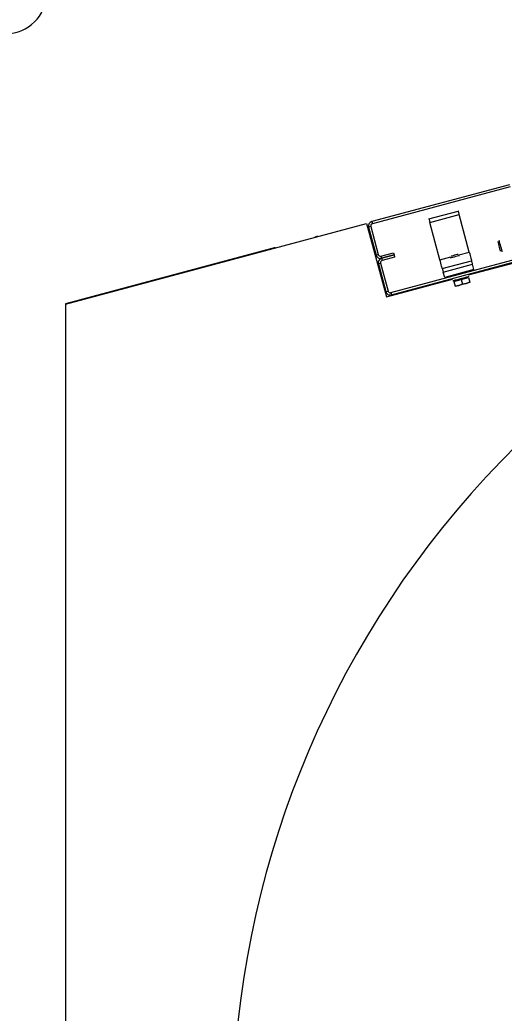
# Model space of a CAD drawing. Extents: x -264205 to -263659, y -1242401 to -1241986.
# Drawn here: x -263909.585 to -263909.282, y -1242205.97 to -1242205.348 of the extents above; entities that cross this region are included whole.
import ezdxf

# ---------------------------------------------------------------- set-up
doc = ezdxf.new("R2010")
doc.units = 0
doc.layers.add('SITUACIA_DSP_2D', color=7, linetype='Continuous')

msp = doc.modelspace()

# ---------------------------------------------------------------- linework, layer by layer
at = {"layer": 'SITUACIA_DSP_2D'}
for p, q in [((-263909.30411, -1242205.50773), (-263908.86916, -1242205.39118)), ((-263909.27844, -1242205.45121), (-263909.3647, -1242205.47432)), ((-263909.27807, -1242205.45258), (-263909.36433, -1242205.4757)), ((-263909.32888, -1242205.47259), (-263909.31052, -1242205.46767)), ((-263909.32829, -1242205.47479), (-263909.30993, -1242205.46987)), ((-263909.31051, -1242205.46771), (-263909.31052, -1242205.46767)), ((-263909.31048, -1242205.46784), (-263909.31051, -1242205.46771)), ((-263909.31042, -1242205.46804), (-263909.31048, -1242205.46784)), ((-263909.31035, -1242205.46831), (-263909.31042, -1242205.46804)), ((-263909.31026, -1242205.46865), (-263909.31035, -1242205.46831)), ((-263909.31016, -1242205.46903), (-263909.31026, -1242205.46865)), ((-263909.31005, -1242205.46944), (-263909.31016, -1242205.46903)), ((-263909.30993, -1242205.46987), (-263909.31005, -1242205.46944)), ((-263909.30364, -1242205.49336), (-263909.30993, -1242205.46987)), ((-263909.55658, -1242205.526), (-263909.36791, -1242205.47545)), ((-263909.36791, -1242205.47545), (-263909.35557, -1242205.52151)), ((-263909.3647, -1242205.47432), (-263909.36433, -1242205.4757)), ((-263909.32888, -1242205.47259), (-263909.32887, -1242205.47263)), ((-263909.32887, -1242205.47263), (-263909.32883, -1242205.47276)), ((-263909.32883, -1242205.47276), (-263909.32878, -1242205.47296)), ((-263909.32878, -1242205.47296), (-263909.3287, -1242205.47323)), ((-263909.3287, -1242205.47323), (-263909.32861, -1242205.47357)), ((-263909.32861, -1242205.47357), (-263909.32851, -1242205.47395)), ((-263909.32851, -1242205.47395), (-263909.3284, -1242205.47436)), ((-263909.3284, -1242205.47436), (-263909.32829, -1242205.47479)), ((-263909.32199, -1242205.49828), (-263909.32829, -1242205.47479)), ((-263909.36534, -1242205.47744), (-263909.36672, -1242205.47781)), ((-263909.36672, -1242205.47781), (-263909.36204, -1242205.49524)), ((-263909.36534, -1242205.47744), (-263909.36067, -1242205.49488)), ((-263909.4001, -1242205.48395), (-263909.40055, -1242205.48419)), ((-263909.39875, -1242205.48344), (-263909.4001, -1242205.48395)), ((-263909.28562, -1242205.48684), (-263909.28562, -1242205.48682)), ((-263909.28554, -1242205.48712), (-263909.28562, -1242205.48684)), ((-263909.28539, -1242205.48769), (-263909.28554, -1242205.48712)), ((-263909.28517, -1242205.48849), (-263909.28539, -1242205.48769)), ((-263909.28492, -1242205.48943), (-263909.28517, -1242205.48849)), ((-263909.28512, -1242205.48594), (-263909.2851, -1242205.486)), ((-263909.2851, -1242205.486), (-263909.28501, -1242205.48634)), ((-263909.28501, -1242205.48634), (-263909.28484, -1242205.48698)), ((-263909.28484, -1242205.48698), (-263909.28461, -1242205.48785)), ((-263909.28461, -1242205.48785), (-263909.28433, -1242205.48888)), ((-263909.28433, -1242205.48888), (-263909.28404, -1242205.48997)), ((-263909.42719, -1242205.49106), (-263909.55658, -1242205.52573)), ((-263909.42577, -1242205.49083), (-263909.42719, -1242205.49106)), ((-263909.42526, -1242205.49081), (-263909.42577, -1242205.49083)), ((-263909.36204, -1242205.49524), (-263909.36067, -1242205.49488)), ((-263909.35892, -1242205.49588), (-263909.35112, -1242205.49379)), ((-263909.35075, -1242205.49517), (-263909.35855, -1242205.49726)), ((-263909.35855, -1242205.49726), (-263909.35075, -1242205.49517)), ((-263909.35112, -1242205.49379), (-263909.35075, -1242205.49517)), ((-263909.35075, -1242205.49517), (-263909.35038, -1242205.49655)), ((-263909.31196, -1242205.4952), (-263909.31282, -1242205.49543)), ((-263909.31122, -1242205.495), (-263909.31196, -1242205.4952)), ((-263909.31073, -1242205.49487), (-263909.31122, -1242205.495)), ((-263909.31056, -1242205.49483), (-263909.31073, -1242205.49487)), ((-263909.31027, -1242205.49514), (-263909.30364, -1242205.49336)), ((-263909.30364, -1242205.49336), (-263909.30335, -1242205.49444)), ((-263909.30335, -1242205.49444), (-263909.30307, -1242205.49547)), ((-263909.28466, -1242205.49041), (-263909.28492, -1242205.48943)), ((-263909.28441, -1242205.49133), (-263909.28466, -1242205.49041)), ((-263909.28421, -1242205.49208), (-263909.28441, -1242205.49133)), ((-263909.28408, -1242205.49258), (-263909.28421, -1242205.49208)), ((-263909.28402, -1242205.49278), (-263909.28408, -1242205.49258)), ((-263909.28404, -1242205.48997), (-263909.28375, -1242205.49103)), ((-263909.28402, -1242205.49278), (-263909.28402, -1242205.49278)), ((-263909.28375, -1242205.49103), (-263909.2835, -1242205.49197)), ((-263909.2835, -1242205.49197), (-263909.28331, -1242205.49269)), ((-263909.28331, -1242205.49269), (-263909.28319, -1242205.49314)), ((-263909.28319, -1242205.49314), (-263909.28315, -1242205.49328)), ((-263909.35919, -1242205.50038), (-263909.36057, -1242205.50075)), ((-263909.36057, -1242205.50075), (-263909.3559, -1242205.51819)), ((-263909.35919, -1242205.50038), (-263909.35452, -1242205.51782)), ((-263909.35892, -1242205.49588), (-263909.35855, -1242205.49726)), ((-263909.35855, -1242205.49726), (-263909.35818, -1242205.49864)), ((-263909.35038, -1242205.49655), (-263909.35818, -1242205.49864)), ((-263909.35278, -1242205.51882), (-263909.26652, -1242205.49571)), ((-263909.35241, -1242205.5202), (-263909.26615, -1242205.49709)), ((-263909.32199, -1242205.49828), (-263909.31517, -1242205.49645)), ((-263909.3217, -1242205.49936), (-263909.32199, -1242205.49828)), ((-263909.32143, -1242205.50039), (-263909.3217, -1242205.49936)), ((-263909.32117, -1242205.50134), (-263909.32143, -1242205.50039)), ((-263909.32095, -1242205.50217), (-263909.32117, -1242205.50134)), ((-263909.32052, -1242205.50379), (-263909.30216, -1242205.49887)), ((-263909.31993, -1242205.50599), (-263909.30157, -1242205.50107)), ((-263909.31515, -1242205.49708), (-263909.31532, -1242205.49712)), ((-263909.31467, -1242205.49695), (-263909.31515, -1242205.49708)), ((-263909.3149, -1242205.49599), (-263909.31507, -1242205.49603)), ((-263909.31441, -1242205.49586), (-263909.3149, -1242205.49599)), ((-263909.31394, -1242205.49675), (-263909.31467, -1242205.49695)), ((-263909.31368, -1242205.49566), (-263909.31441, -1242205.49586)), ((-263909.31304, -1242205.49651), (-263909.31394, -1242205.49675)), ((-263909.31282, -1242205.49543), (-263909.31368, -1242205.49566)), ((-263909.31208, -1242205.49626), (-263909.31304, -1242205.49651)), ((-263909.31119, -1242205.49602), (-263909.31208, -1242205.49626)), ((-263909.31045, -1242205.49582), (-263909.31119, -1242205.49602)), ((-263909.30998, -1242205.49569), (-263909.31045, -1242205.49582)), ((-263909.30981, -1242205.49565), (-263909.30998, -1242205.49569)), ((-263909.30307, -1242205.49547), (-263909.30282, -1242205.49642)), ((-263909.30282, -1242205.49642), (-263909.3026, -1242205.49726)), ((-263909.3026, -1242205.49726), (-263909.30241, -1242205.49794)), ((-263909.30241, -1242205.49794), (-263909.30228, -1242205.49845)), ((-263909.30228, -1242205.49845), (-263909.30219, -1242205.49876)), ((-263909.30219, -1242205.49876), (-263909.30216, -1242205.49887)), ((-263909.30215, -1242205.49891), (-263909.30216, -1242205.49887)), ((-263909.30212, -1242205.49904), (-263909.30215, -1242205.49891)), ((-263909.30206, -1242205.49924), (-263909.30212, -1242205.49904)), ((-263909.30199, -1242205.49951), (-263909.30206, -1242205.49924)), ((-263909.3019, -1242205.49985), (-263909.30199, -1242205.49951)), ((-263909.3018, -1242205.50023), (-263909.3019, -1242205.49985)), ((-263909.30169, -1242205.50064), (-263909.3018, -1242205.50023)), ((-263909.30157, -1242205.50107), (-263909.30169, -1242205.50064)), ((-263909.30069, -1242205.50438), (-263909.30157, -1242205.50107)), ((-263909.32077, -1242205.50286), (-263909.32095, -1242205.50217)), ((-263909.32063, -1242205.50337), (-263909.32077, -1242205.50286)), ((-263909.32055, -1242205.50368), (-263909.32063, -1242205.50337)), ((-263909.32052, -1242205.50379), (-263909.32055, -1242205.50368)), ((-263909.32052, -1242205.50379), (-263909.32051, -1242205.50383)), ((-263909.32051, -1242205.50383), (-263909.32047, -1242205.50395)), ((-263909.32047, -1242205.50395), (-263909.32042, -1242205.50416)), ((-263909.32042, -1242205.50416), (-263909.32034, -1242205.50443)), ((-263909.32034, -1242205.50443), (-263909.32025, -1242205.50477)), ((-263909.32025, -1242205.50477), (-263909.32015, -1242205.50515)), ((-263909.32015, -1242205.50515), (-263909.32004, -1242205.50556)), ((-263909.32004, -1242205.50556), (-263909.31993, -1242205.50599)), ((-263909.31904, -1242205.50929), (-263909.31993, -1242205.50599)), ((-263909.30069, -1242205.50438), (-263909.31904, -1242205.50929)), ((-263909.35557, -1242205.52151), (-263909.31421, -1242205.51043)), ((-263909.31392, -1242205.51146), (-263909.31393, -1242205.51146)), ((-263909.31366, -1242205.51139), (-263909.31392, -1242205.51146)), ((-263909.31307, -1242205.51123), (-263909.31366, -1242205.51139)), ((-263909.31335, -1242205.5118), (-263909.30876, -1242205.51057)), ((-263909.31335, -1242205.5118), (-263909.31256, -1242205.51475)), ((-263909.3122, -1242205.511), (-263909.31307, -1242205.51123)), ((-263909.3111, -1242205.51071), (-263909.3122, -1242205.511)), ((-263909.30985, -1242205.51037), (-263909.3111, -1242205.51071)), ((-263909.31024, -1242205.51437), (-263909.30797, -1242205.51352)), ((-263909.30797, -1242205.51352), (-263909.31017, -1242205.51436)), ((-263909.30854, -1242205.51002), (-263909.30985, -1242205.51037)), ((-263909.30876, -1242205.51057), (-263909.30417, -1242205.50934)), ((-263909.30876, -1242205.51057), (-263909.30797, -1242205.51352)), ((-263909.30725, -1242205.50967), (-263909.30854, -1242205.51002)), ((-263909.30558, -1242205.51313), (-263909.30797, -1242205.51352)), ((-263909.30797, -1242205.51352), (-263909.30565, -1242205.51314)), ((-263909.30607, -1242205.50936), (-263909.30725, -1242205.50967)), ((-263909.30508, -1242205.50909), (-263909.30607, -1242205.50936)), ((-263909.30565, -1242205.51314), (-263909.30338, -1242205.51229)), ((-263909.30338, -1242205.51229), (-263909.30558, -1242205.51313)), ((-263909.30435, -1242205.5089), (-263909.30508, -1242205.50909)), ((-263909.30393, -1242205.50878), (-263909.30435, -1242205.5089)), ((-263909.30417, -1242205.50934), (-263909.30338, -1242205.51229)), ((-263909.30384, -1242205.50876), (-263909.30393, -1242205.50878)), ((-263909.30338, -1242205.51229), (-263909.30332, -1242205.51252)), ((-263909.30332, -1242205.51252), (-263909.30333, -1242205.5125)), ((-263909.3559, -1242205.51819), (-263909.35452, -1242205.51782)), ((-263909.35278, -1242205.51882), (-263909.35241, -1242205.5202)), ((-263909.31017, -1242205.51436), (-263909.31256, -1242205.51475)), ((-263909.31256, -1242205.51475), (-263909.31024, -1242205.51437)), ((-263909.31256, -1242205.51475), (-263909.3125, -1242205.51497)), ((-263909.3125, -1242205.51497), (-263909.3125, -1242205.51495)), ((-263909.55658, -1242205.52573), (-263909.55658, -1242205.526)), ((-263909.55658, -1242205.526), (-263909.55658, -1242206.04016))]:
    msp.add_line(p, q, dxfattribs=at)
for centre, radius, start, end in [((-263909.59358, -1242205.33152), 0.025, 270, 90), ((-263908.85358, -1242206.04063), 0.5985, 324.56502, 215.43498), ((-263909.36396, -1242205.47707), 0.00285, 105.00001, 195), ((-263909.36396, -1242205.47707), 0.00143, 105.00001, 195), ((-263909.35929, -1242205.49451), 0.00143, 195, 285.00001), ((-263909.35929, -1242205.49451), 0.00285, 195, 285.00001), ((-263909.35782, -1242205.50001), 0.00285, 105.00001, 195), ((-263909.35782, -1242205.50001), 0.00143, 105.00001, 195), ((-263909.31238, -1242205.51154), 0.000475, 105.00001, 195), ((-263909.30515, -1242205.5096), 0.000475, 15, 105.00001), ((-263909.35314, -1242205.51745), 0.00285, 195, 285.00001), ((-263909.35314, -1242205.51745), 0.00143, 195, 285.00001)]:
    msp.add_arc(centre, radius, start, end, dxfattribs=at)

doc.saveas('drawing.dxf')
